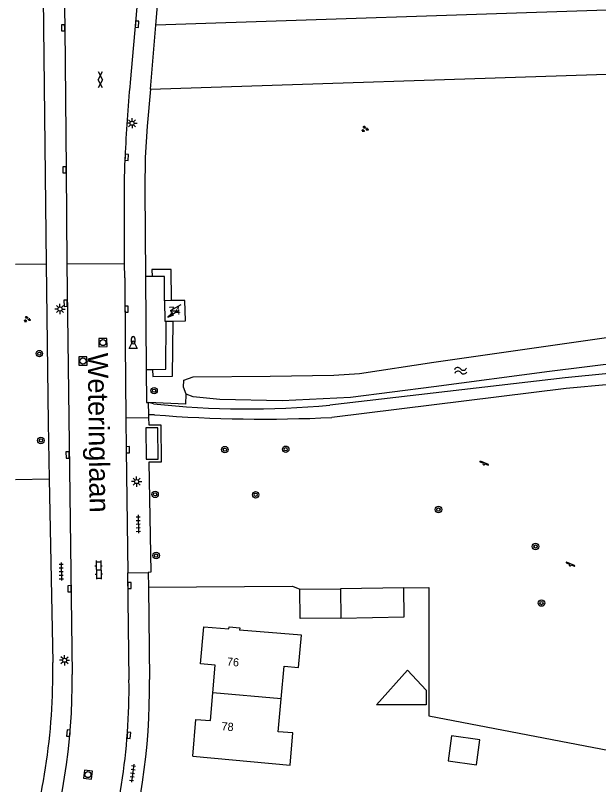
# Model space of a CAD drawing. Extents: x 131000 to 133013, y 393000 to 396501.
# Drawn here: x 131000 to 131071.9, y 395573.3 to 395668.1 of the extents above; entities that cross this region are included whole.
import ezdxf

# ---------------------------------------------------------------- set-up
doc = ezdxf.new("R2010")
doc.units = 0
for name, color, linetype in [('gg-afsc-erfafscheiding', 7, 'Continuous'), ('gg-anno-huisnummerreeks BGT', 7, 'Continuous'), ('gg-anno-openbare ruimte label', 7, 'Continuous'), ('gg-bbg-abri', 7, 'Continuous'), ('gg-bbg-bijgebouw', 7, 'Continuous'), ('gg-bbg-gedigitaliseerde bebouwing', 7, 'Continuous'), ('gg-bbg-gedigitaliseerde bijgebouw', 7, 'Continuous'), ('gg-bbg-hoofdgebouw', 7, 'Continuous'), ('gg-bbg-luifel en loopbrug', 7, 'Continuous'), ('gg-bbg-tussenscheiding', 7, 'Continuous'), ('gg-knt-verharding', 7, 'Continuous'), ('gg-knt-verharding nz', 7, 'Continuous'), ('gg-kntw-bovenkant insteek waterloop', 7, 'Continuous'), ('gt-grn-groengrens', 7, 'Continuous'), ('gt-grn-vlakafsluiter', 7, 'Continuous'), ('gt-grn-weggrens', 7, 'Continuous'), ('gt-symb-boom', 7, 'Continuous'), ('gt-symb-brandkraan', 7, 'Continuous'), ('gt-symb-gesloten verharding', 7, 'Continuous'), ('gt-symb-groenvak', 7, 'Continuous'), ('gt-symb-klinker verharding', 7, 'Continuous'), ('gt-symb-kolk', 7, 'Continuous'), ('gt-symb-lichtmast', 7, 'Continuous'), ('gt-symb-rioolschacht', 7, 'Continuous'), ('gt-symb-speelvoorziening', 7, 'Continuous'), ('gt-symb-tegel verharding', 7, 'Continuous'), ('gt-symb-trafo symbool', 7, 'Continuous'), ('gt-symb-waterafsluiter', 7, 'Continuous'), ('gt-symb-watersymbool', 7, 'Continuous')]:
    doc.layers.add(name, color=color, linetype=linetype)

# ---------------------------------------------------------------- blocks, each defined once
blk = doc.blocks.new('gt0-GRVAK')
at = {"layer": 'gt-symb-groenvak'}
for p, q in [((-0.11, 0.189), (-0.228, 0.24)), ((-0.182, 0.153), (0.088, 0.153)), ((-0.091, 0.211), (-0.156, 0.322)), ((-0.047, 0.214), (-0.047, 0.393)), ((-0.004, 0.211), (0.061, 0.322)), ((0.015, 0.189), (0.133, 0.24)), ((0.262, -0.052), (0.197, 0.059)), ((0.305, -0.049), (0.305, 0.13)), ((0.349, -0.052), (0.414, 0.059)), ((-0.245, -0.228), (-0.363, -0.177)), ((-0.318, -0.264), (-0.047, -0.264)), ((-0.226, -0.206), (-0.291, -0.095)), ((-0.183, -0.203), (-0.183, -0.024)), ((-0.139, -0.206), (-0.074, -0.095)), ((-0.12, -0.228), (-0.002, -0.177)), ((0.243, -0.074), (0.125, -0.023)), ((0.17, -0.11), (0.441, -0.11)), ((0.368, -0.074), (0.486, -0.023))]:
    blk.add_line(p, q, dxfattribs=at)
blk = doc.blocks.new('gt0-SV')
at = {"layer": 'gt-symb-speelvoorziening'}
for p, q in [((-0.477, 0.255), (-0.08, 0.096)), ((0.542, -0.076), (-0.449, 0.324)), ((0.125, 0.014), (0.515, -0.143))]:
    blk.add_line(p, q, dxfattribs=at)
for centre, radius, start, end in [((-0.466, 0.291), 0.0369, 63.6251, 252.66016), ((-0.002, -0.005), 0.128, 127.68665, 8.59861), ((0.531, -0.111), 0.0363, 243.50852, 72.54358)]:
    blk.add_arc(centre, radius, start, end, dxfattribs=at)
blk = doc.blocks.new('gt0-BOOM')
at = {"layer": 'gt-symb-boom'}
for radius in [0.4, 0.2]:
    blk.add_circle((0, 0), radius, dxfattribs=at)
blk = doc.blocks.new('gt0-WA')
at = {"layer": 'gt-symb-watersymbool'}
for centre, start, end in [((-0.323, 0.022), 28.07249, 151.92751), ((0.427, 0.422), 208.07248, 331.92751), ((-0.323, -0.428), 28.07249, 151.92751), ((0.427, -0.028), 208.07248, 331.92751)]:
    blk.add_arc(centre, 0.425, start, end, dxfattribs=at)
blk = doc.blocks.new('gt0-KOLK')
at = {"layer": 'gt-symb-kolk'}
blk.add_lwpolyline([(0, 0), (0.375, 0), (0.375, 0.4), (-0.375, 0.4), (-0.375, 0), (0, 0)], dxfattribs=at)
blk = doc.blocks.new('gt0-LMAST')
at = {"layer": 'gt-symb-lichtmast'}
for p, q in [((-0.182, 0.173), (-0.447, 0.438)), ((-0.005, 0.246), (-0.005, 0.621)), ((0.172, 0.173), (0.437, 0.438)), ((-0.255, -0.004), (-0.63, -0.004)), ((-0.182, -0.181), (-0.447, -0.446)), ((-0.005, -0.254), (-0.005, -0.629)), ((0.437, -0.446), (0.172, -0.181)), ((0.245, -0.004), (0.62, -0.004))]:
    blk.add_line(p, q, dxfattribs=at)
blk.add_circle((-0.005, -0.004), 0.25, dxfattribs=at)
blk = doc.blocks.new('gt0-TEG1')
at = {"layer": 'gt-symb-tegel verharding'}
for p, q in [((-1.125, 0), (1.125, 0)), ((-0.9, -0.25), (-0.9, 0.25)), ((-0.45, -0.25), (-0.45, 0.25)), ((0, -0.25), (0, 0.25)), ((0.45, -0.25), (0.45, 0.25)), ((0.9, -0.25), (0.9, 0.25))]:
    blk.add_line(p, q, dxfattribs=at)
blk = doc.blocks.new('gt0-WAFSL')
at = {"layer": 'gt-symb-waterafsluiter'}
for p, q in [((-0.5, -0.333), (0, 0.667)), ((0, 0.667), (0.5, -0.333)), ((0.5, -0.333), (-0.5, -0.333))]:
    blk.add_line(p, q, dxfattribs=at)
blk = doc.blocks.new('gt0-BR')
at = {"layer": 'gt-symb-brandkraan'}
for centre, radius, start, end in [((-0.244, 0), 0.206, 107.56694, 252.43307), ((0.599, -2.664), 3, 106.89205, 107.56694), ((0, -0.691), 0.938, 73.10799, 106.89205), ((-0.599, -2.664), 3, 72.43309, 73.10799), ((0.244, 0), 0.206, 287.56695, 72.43309), ((0.599, 2.664), 3, 252.43307, 253.10797), ((0, 0.691), 0.938, 253.10797, 286.89206), ((-0.599, 2.664), 3, 286.89206, 287.56695)]:
    blk.add_arc(centre, radius, start, end, dxfattribs=at)
blk = doc.blocks.new('gt0-HSP')
at = {"layer": 'gt-symb-trafo symbool'}
for points in [[(0.771, 0.746), (-0.529, -0.004), (0.471, -0.004), (-0.829, -0.754)], [(-0.217, -0.24), (-0.829, -0.754), (-0.077, -0.48)]]:
    blk.add_lwpolyline(points, dxfattribs=at)
blk = doc.blocks.new('gt0-GESVH1')
at = {"layer": 'gt-symb-gesloten verharding'}
for p, q in [((-0.992, -0.261), (0.008, 0.239)), ((0.008, -0.261), (-0.992, 0.239)), ((0.008, 0.239), (1.008, -0.261)), ((1.008, 0.239), (0.008, -0.261))]:
    blk.add_line(p, q, dxfattribs=at)
blk = doc.blocks.new('gt0-RS')
at = {"layer": 'gt-symb-rioolschacht'}
blk.add_lwpolyline([(-0.5, -0.5), (0.5, -0.5), (0.5, 0.5), (-0.5, 0.5)], close=True, dxfattribs=at)
blk.add_circle((0, 0), 0.375, dxfattribs=at)
blk = doc.blocks.new('gt0-KL1')
at = {"layer": 'gt-symb-klinker verharding'}
for p, q in [((-1.15, 0.3), (1.15, 0.3)), ((-1, -0.3), (-1, 0.3)), ((-0.5, 0.3), (-0.5, 0.45)), ((0, -0.3), (0, 0.3)), ((0.5, 0.3), (0.5, 0.45)), ((1, -0.3), (1, 0.3)), ((-1.15, -0.3), (1.15, -0.3)), ((-0.5, -0.45), (-0.5, -0.3)), ((0.5, -0.45), (0.5, -0.3))]:
    blk.add_line(p, q, dxfattribs=at)

msp = doc.modelspace()

# ---------------------------------------------------------------- linework, layer by layer
at = {"layer": 'gg-afsc-erfafscheiding'}
msp.add_line((131016.396, 395597.587), (131034.147, 395597.723), dxfattribs=at)
msp.add_lwpolyline([(131047.86, 395597.502), (131050.941, 395597.54), (131050.953, 395581.723), (131077.286, 395576.697), (131077.495, 395576.433), (131079.301, 395577.042)], dxfattribs=at)
at = {"layer": 'gg-bbg-abri'}
msp.add_lwpolyline([(131017.576, 395617.242), (131016.079, 395617.246), (131016.119, 395613.356), (131017.619, 395613.371), (131017.576, 395617.242)], dxfattribs=at)
at = {"layer": 'gg-bbg-bijgebouw'}
msp.add_line((131047.86, 395597.502), (131040.07, 395597.407), dxfattribs=at)
msp.add_lwpolyline([(131040.114, 395593.784), (131047.903, 395593.937), (131047.86, 395597.502)], dxfattribs=at)
at = {"layer": 'gg-bbg-gedigitaliseerde bebouwing'}
for points in [[(131032.755, 395583.81), (131033.11, 395587.85), (131034.91, 395587.69), (131035.26, 395591.66), (131027.641, 395592.289)], [(131021.859, 395576.755), (131033.86, 395575.66), (131034.21, 395579.62), (131032.4, 395579.78), (131032.755, 395583.81)]]:
    msp.add_lwpolyline(points, dxfattribs=at)
at = {"layer": 'gg-bbg-gedigitaliseerde bijgebouw'}
msp.add_line((131040.07, 395597.407), (131040.114, 395593.784), dxfattribs=at)
msp.add_lwpolyline([(131053.327, 395576.206), (131056.82, 395575.715), (131057.25, 395578.776), (131053.757, 395579.267), (131053.327, 395576.206)], dxfattribs=at)
at = {"layer": 'gg-bbg-hoofdgebouw'}
for p, q in [((131019.223, 395632.907), (131018.373, 395632.903)), ((131018.586, 395630.387), (131019.436, 395630.399))]:
    msp.add_line(p, q, dxfattribs=at)
for points in [[(131018.373, 395632.903), (131018.419, 395630.385), (131018.586, 395630.387)], [(131019.436, 395630.399), (131020.959, 395630.42), (131020.879, 395632.914), (131019.223, 395632.907)], [(131024.348, 395584.563), (131024.636, 395587.981), (131022.827, 395588.148), (131023.215, 395592.692), (131026.313, 395592.445), (131026.345, 395592.692), (131027.662, 395592.584), (131027.641, 395592.289)], [(131021.859, 395576.755), (131022.25, 395581.287), (131024.059, 395581.143), (131024.348, 395584.563)]]:
    msp.add_lwpolyline(points, dxfattribs=at)
at = {"layer": 'gg-bbg-luifel en loopbrug'}
msp.add_line((131035.071, 395597.346), (131040.07, 395597.407), dxfattribs=at)
for points in [[(131040.114, 395593.784), (131035.115, 395593.723), (131035.071, 395597.346)], [(131044.519, 395583.106), (131048.332, 395587.363), (131050.62, 395584.897), (131050.622, 395583.11), (131044.519, 395583.106)]]:
    msp.add_lwpolyline(points, dxfattribs=at)
at = {"layer": 'gg-bbg-tussenscheiding'}
msp.add_line((131032.755, 395583.81), (131024.348, 395584.563), dxfattribs=at)
at = {"layer": 'gg-knt-verharding'}
for p, q in [((131017.313, 395666.873), (131019.199, 395689.002)), ((131003.291, 395681.598), (131003.801, 395637.439)), ((131016.639, 395658.96), (131017.313, 395666.873)), ((131006.324, 395637.45), (131013.469, 395637.504)), ((131006.324, 395637.45), (131006.999, 395586.827)), ((131013.476, 395635.721), (131013.469, 395637.504)), ((131016.841, 395635.901), (131016.029, 395635.903)), ((131016.113, 395624.415), (131016.914, 395624.426)), ((131016.113, 395624.415), (131016.143, 395620.345)), ((131016.143, 395620.345), (131016.347, 395620.342)), ((131020.989, 395620.135), (131016.347, 395620.342)), ((131017.011, 395620.188), (131016.347, 395620.342)), ((131016.347, 395620.342), (131016.4, 395618.846)), ((131016.4, 395618.846), (131016.412, 395618.491)), ((131017.141, 395618.841), (131016.4, 395618.846)), ((131004.182, 395610.953), (131004.597, 395588.292)), ((131014.004, 395586.171), (131013.869, 395599.372)), ((131016.375, 395599.398), (131016.396, 395597.587)), ((131016.396, 395597.587), (131016.53, 395586.194)), ((131034.147, 395597.723), (131035.071, 395597.346))]:
    msp.add_line(p, q, dxfattribs=at)
for points in [[(131005.801, 395682.747), (131006.077, 395666.528), (131006.255, 395649.025), (131006.324, 395637.45)], [(131016.24, 395682.826), (131016.094, 395681.64), (131014.151, 395659.815)], [(131016.639, 395658.96), (131016.252, 395654.418), (131016.01, 395650.536), (131015.949, 395646.647), (131016.029, 395635.903)], [(131013.469, 395637.504), (131013.437, 395645.351), (131013.443, 395647.855), (131013.521, 395650.59)], [(131003.801, 395637.439), (131004.056, 395617.867), (131004.182, 395610.953)], [(131013.476, 395635.721), (131013.539, 395627.643), (131013.633, 395618.467)], [(131018.373, 395632.903), (131018.369, 395635.897), (131016.841, 395635.901)], [(131016.914, 395624.426), (131018.533, 395624.448), (131018.586, 395630.387)], [(131079.35, 395625.5), (131079.206, 395624.728), (131078.932, 395624.522), (131067.764, 395623.407), (131038.753, 395620.016)], [(131082.526, 395623.21), (131078.647, 395623.065), (131067.907, 395622.08), (131039.022, 395618.519)], [(131013.633, 395618.467), (131013.668, 395614.535), (131013.869, 395599.372)], [(131016.412, 395618.491), (131016.443, 395617.608), (131017.944, 395617.614), (131017.981, 395613.006), (131016.465, 395612.996), (131016.676, 395599.432), (131016.375, 395599.398)]]:
    msp.add_lwpolyline(points, dxfattribs=at)
for centre, radius, start, end in [((131174.98, 395644.198), 161.585, 174.45362, 177.73274), ((131028.754, 395730.284), 110.72, 263.91194, 275.18155), ((131030.56, 395787.098), 168.792, 265.44017, 272.87362), ((130928.702, 395586.911), 75.908, 341.4171, 1.04243), ((130932.524, 395585.959), 74.48, 341.12261, 0.66802), ((130936.281, 395585.213), 77.728, 341.64649, 0.70615), ((130936.6, 395585.263), 79.936, 342.46487, 0.66742)]:
    msp.add_arc(centre, radius, start, end, dxfattribs=at)
at = {"layer": 'gg-knt-verharding nz'}
for p, q in [((131013.633, 395618.467), (131016.412, 395618.491)), ((131013.869, 395599.372), (131016.375, 395599.398))]:
    msp.add_line(p, q, dxfattribs=at)
at = {"layer": 'gg-kntw-bovenkant insteek waterloop'}
for points in [[(131021.056, 395621.372), (131020.702, 395622.234), (131020.752, 395623.099), (131021.902, 395623.513), (131031.418, 395623.595), (131039.261, 395623.72), (131042.432, 395623.92), (131051.59, 395625.326), (131072.56, 395628.332), (131079.277, 395628.983)], [(131079.338, 395626.079), (131078.289, 395625.96), (131074.777, 395625.295), (131065.846, 395624.18), (131051.559, 395622.269), (131041.303, 395620.968), (131032.886, 395620.55), (131025.214, 395620.715), (131021.924, 395621.033), (131021.056, 395621.372)]]:
    msp.add_lwpolyline(points, dxfattribs=at)
at = {"layer": 'gt-grn-groengrens'}
for p, q in [((131082.188, 395669.021), (131017.313, 395666.873)), ((131016.639, 395658.96), (131081.63, 395661.111)), ((131000, 395637.423), (131003.801, 395637.439)), ((131020.989, 395620.135), (131021.056, 395621.372))]:
    msp.add_line(p, q, dxfattribs=at)
for points in [[(131019.223, 395632.907), (131019.218, 395636.745), (131016.831, 395636.751), (131016.841, 395635.901)], [(131016.914, 395624.426), (131016.925, 395623.576), (131019.376, 395623.609), (131019.436, 395630.399)]]:
    msp.add_lwpolyline(points, dxfattribs=at)
at = {"layer": 'gt-grn-vlakafsluiter'}
msp.add_line((131000, 395610.876), (131004.182, 395610.953), dxfattribs=at)
at = {"layer": 'gt-grn-weggrens'}
msp.add_line((131016.029, 395635.903), (131016.113, 395624.415), dxfattribs=at)

# ---------------------------------------------------------------- block references
at = {"layer": 'gt-symb-boom'}
for p in [(131002.953, 395626.377), (131017.095, 395621.813), (131003.146, 395615.674), (131025.819, 395614.546), (131033.318, 395614.588), (131017.219, 395609.032), (131029.616, 395608.977), (131052.146, 395607.163), (131064.11, 395602.604), (131017.345, 395601.49), (131064.846, 395595.634)]:
    msp.add_blockref('gt0-BOOM', p, dxfattribs=at)
at = {"layer": 'gt-symb-brandkraan', "rotation": -90.00000000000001}
msp.add_blockref('gt0-BR', (131014.518, 395628.028), dxfattribs=at)
at = {"layer": 'gt-symb-gesloten verharding', "rotation": 90}
msp.add_blockref('gt0-GESVH1', (131010.458, 395660.131), dxfattribs=at)
at = {"layer": 'gt-symb-groenvak'}
for p in [(131043.069, 395654.074), (131001.428, 395630.62)]:
    msp.add_blockref('gt0-GRVAK', p, dxfattribs=at)
at = {"layer": 'gt-symb-klinker verharding', "rotation": -89.31248364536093}
msp.add_blockref('gt0-KL1', (131010.265, 395599.715), dxfattribs=at)
at = {"layer": 'gt-symb-kolk'}
for p, rotation in [((131006.077, 395666.528), 90.97649219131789), ((131014.791, 395667.003), -94.93498592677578), ((131013.521, 395650.59), -93.37499006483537), ((131006.255, 395649.025), 90.58100770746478), ((131006.389, 395632.587), 90.68751635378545), ((131013.506, 395631.856), -89.65622944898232), ((131013.668, 395614.535), -89.19791148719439), ((131006.638, 395613.885), 90.40106390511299), ((131006.858, 395597.405), 90.3437705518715), ((131013.861, 395597.789), -88.73969615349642), ((131006.741, 395579.585), 85.64084837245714), ((131013.788, 395579.339), -93.61207498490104)]:
    msp.add_blockref('gt0-KOLK', p, dxfattribs=dict(at, rotation=rotation))
at = {"layer": 'gt-symb-lichtmast'}
for p in [(131014.386, 395654.777), (131005.502, 395631.882), (131014.948, 395610.608), (131006.065, 395588.586)]:
    msp.add_blockref('gt0-LMAST', p, dxfattribs=at)
at = {"layer": 'gt-symb-rioolschacht'}
for p, rotation in [((131010.791, 395627.741), 90.51564809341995), ((131008.331, 395625.471), 90.51564809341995), ((131008.939, 395574.489), 82.8749836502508)]:
    msp.add_blockref('gt0-RS', p, dxfattribs=dict(at, rotation=rotation))
at = {"layer": 'gt-symb-speelvoorziening'}
for p in [(131057.757, 395612.793), (131068.376, 395600.34)]:
    msp.add_blockref('gt0-SV', p, dxfattribs=at)
at = {"layer": 'gt-symb-tegel verharding'}
for p, rotation in [((131015.142, 395605.378), -89.31248364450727), ((131005.651, 395599.523), -89.31248364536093), ((131014.45, 395574.68), -97.58706907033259)]:
    msp.add_blockref('gt0-TEG1', p, dxfattribs=dict(at, rotation=rotation))
at = {"layer": 'gt-symb-trafo symbool'}
msp.add_blockref('gt0-HSP', (131019.624, 395631.644), dxfattribs=at)
at = {"layer": 'gt-symb-waterafsluiter'}
msp.add_blockref('gt0-WAFSL', (131014.511, 395627.345), dxfattribs=at)
at = {"layer": 'gt-symb-watersymbool', "rotation": 8.162509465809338}
msp.add_blockref('gt0-WA', (131054.83, 395624.265), dxfattribs=at)

# ---------------------------------------------------------------- texts
at = {"layer": 'gg-anno-huisnummerreeks BGT'}
for s, rotation, p in [('74', 1.8, (131018.888, 395631.143)), ('76', 355.1, (131026.044, 395587.939)), ('78', 355.1, (131025.372, 395579.974))]:
    msp.add_text(s, height=1, rotation=rotation, dxfattribs=at).set_placement(p)
at = {"layer": 'gg-anno-openbare ruimte label'}
msp.add_text('Weteringlaan', height=2.5, rotation=270.7, dxfattribs=at).set_placement((131008.916, 395626.466))

doc.saveas('drawing.dxf')
